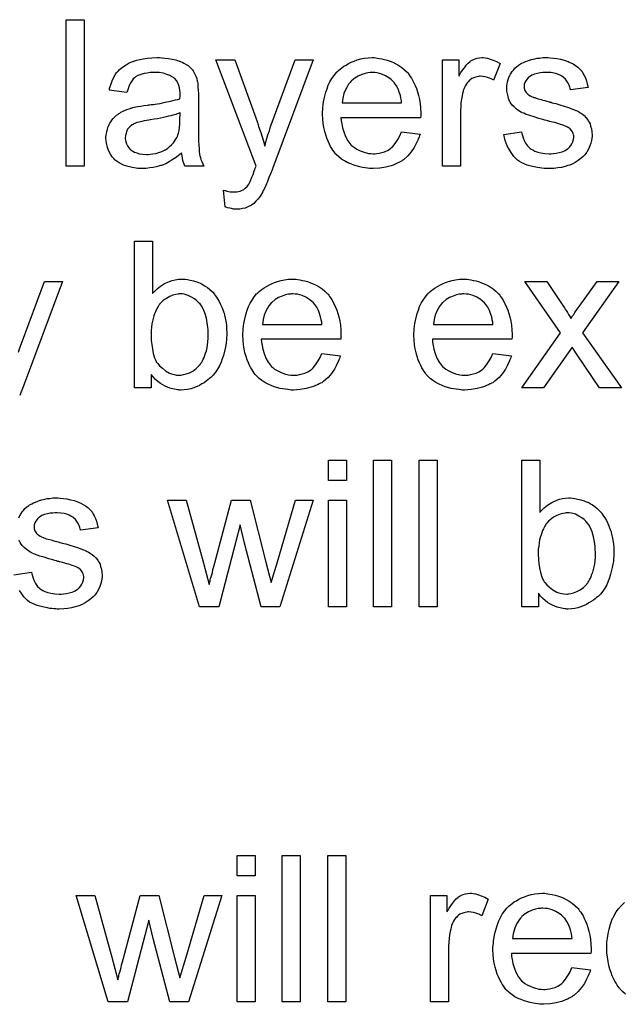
# Model space of a CAD drawing. Extents: x -1.5 to 9, y -3 to 5.
# Tile 267 of 368: x 6.151 to 6.48, y -0.879 to -0.341. Entities that reach past the tile are written whole.
import ezdxf

# ---------------------------------------------------------------- set-up
doc = ezdxf.new("R2010")
doc.units = 0
doc.layers.add('qfn16-30-34-a_mechanical_19', color=1, linetype='CONTINUOUS')

msp = doc.modelspace()

# ---------------------------------------------------------------- linework, layer by layer
at = {"layer": 'qfn16-30-34-a_mechanical_19', "color": 1}
for points in [[(6.18597, -0.421243), (6.176136, -0.421243), (6.176136, -0.341179), (6.18597, -0.341179), (6.18597, -0.421243)], [(6.228316, -0.362005), (6.230052, -0.362121), (6.232019, -0.362352), (6.233986, -0.362699), (6.235953, -0.363162), (6.237804, -0.36374), (6.238035, -0.363856), (6.238614, -0.364088), (6.239424, -0.364435), (6.240465, -0.364897), (6.241622, -0.365592), (6.242779, -0.366286), (6.24382, -0.367212), (6.244746, -0.368137), (6.244862, -0.368253), (6.245093, -0.3686), (6.24544, -0.369178), (6.245903, -0.369873), (6.246481, -0.370914), (6.246944, -0.371955), (6.247407, -0.373228), (6.247754, -0.374732), (6.247754, -0.374848), (6.24787, -0.375195), (6.247985, -0.375889), (6.248101, -0.376815), (6.248101, -0.378087), (6.248217, -0.379591), (6.248333, -0.381558), (6.248333, -0.383757), (6.248333, -0.396946), (6.248333, -0.397062), (6.248333, -0.397525), (6.248333, -0.398219), (6.248333, -0.399145), (6.248333, -0.400186), (6.248333, -0.401459), (6.248448, -0.404236), (6.248448, -0.407128), (6.248564, -0.410021), (6.24868, -0.411293), (6.24868, -0.41245), (6.248795, -0.413491), (6.248911, -0.414301), (6.248911, -0.414417), (6.249027, -0.41488), (6.249142, -0.415574), (6.24949, -0.4165), (6.249721, -0.417541), (6.250184, -0.418698), (6.250762, -0.419971), (6.251341, -0.421243), (6.241043, -0.421243), (6.240928, -0.421128), (6.240812, -0.420665), (6.240581, -0.420086), (6.240234, -0.419161), (6.239886, -0.41812), (6.239655, -0.416847), (6.239424, -0.415458), (6.239192, -0.413954), (6.239077, -0.413954), (6.238961, -0.414186), (6.238267, -0.414764), (6.237225, -0.415574), (6.235837, -0.416615), (6.234101, -0.417657), (6.232366, -0.418814), (6.230515, -0.419855), (6.228548, -0.420665), (6.228316, -0.420781), (6.227622, -0.420896), (6.226581, -0.421243), (6.225308, -0.421591), (6.223689, -0.421938), (6.221837, -0.422169), (6.219755, -0.422401), (6.217672, -0.422516), (6.216747, -0.422516), (6.216052, -0.422401), (6.215242, -0.422401), (6.214317, -0.422285), (6.212234, -0.421938), (6.20992, -0.421359), (6.207375, -0.420549), (6.205061, -0.419392), (6.202978, -0.417888), (6.202747, -0.417657), (6.202168, -0.417078), (6.201358, -0.416037), (6.200433, -0.414649), (6.199507, -0.412913), (6.198697, -0.410946), (6.198119, -0.408517), (6.198003, -0.40736), (6.197887, -0.405971), (6.197887, -0.40574), (6.197887, -0.405277), (6.198003, -0.404467), (6.198119, -0.403426), (6.19835, -0.402153), (6.198697, -0.40088), (6.19916, -0.399492), (6.199739, -0.398219), (6.199854, -0.398103), (6.200086, -0.397641), (6.200548, -0.396947), (6.201127, -0.396137), (6.201821, -0.395211), (6.202747, -0.394285), (6.203672, -0.39336), (6.204829, -0.39255), (6.204945, -0.392434), (6.205408, -0.392203), (6.205986, -0.39174), (6.206912, -0.391277), (6.207953, -0.390814), (6.209226, -0.390236), (6.210499, -0.389773), (6.212003, -0.38931), (6.212118, -0.38931), (6.212581, -0.389195), (6.213275, -0.388963), (6.214201, -0.388848), (6.215358, -0.388616), (6.216862, -0.388385), (6.218598, -0.388038), (6.22068, -0.387806), (6.220796, -0.387806), (6.221259, -0.38769), (6.221837, -0.38769), (6.222647, -0.387575), (6.223573, -0.387459), (6.22473, -0.387228), (6.226002, -0.387112), (6.227391, -0.386881), (6.230168, -0.386302), (6.233176, -0.385724), (6.235837, -0.385029), (6.23711, -0.384682), (6.238267, -0.384335), (6.238267, -0.384219), (6.238267, -0.383988), (6.238382, -0.383294), (6.238382, -0.382484), (6.238382, -0.382021), (6.238382, -0.38179), (6.238382, -0.381674), (6.238382, -0.381558), (6.238382, -0.380864), (6.238267, -0.379707), (6.238035, -0.378434), (6.237688, -0.377046), (6.23711, -0.375658), (6.236416, -0.374385), (6.23549, -0.373344), (6.235374, -0.373228), (6.234796, -0.372765), (6.23387, -0.372302), (6.232713, -0.371608), (6.231093, -0.37103), (6.229242, -0.370451), (6.226928, -0.370104), (6.224267, -0.369988), (6.22311, -0.369988), (6.221953, -0.370104), (6.220333, -0.370336), (6.218713, -0.370567), (6.216978, -0.37103), (6.215358, -0.371608), (6.21397, -0.372418), (6.213854, -0.372534), (6.213391, -0.372881), (6.212813, -0.373459), (6.212118, -0.374385), (6.211424, -0.375542), (6.210614, -0.377046), (6.20992, -0.378897), (6.209226, -0.38098), (6.199623, -0.379707), (6.199623, -0.379591), (6.199739, -0.379476), (6.199739, -0.379129), (6.199854, -0.378666), (6.200201, -0.377625), (6.200664, -0.37612), (6.201243, -0.374616), (6.201937, -0.372997), (6.202863, -0.371377), (6.203904, -0.369873), (6.20402, -0.369757), (6.204482, -0.369294), (6.205176, -0.3686), (6.206102, -0.367674), (6.207375, -0.366749), (6.208879, -0.365823), (6.210614, -0.364782), (6.212581, -0.363972), (6.212697, -0.363972), (6.212813, -0.363856), (6.21316, -0.363741), (6.213623, -0.363625), (6.21478, -0.363278), (6.216399, -0.362931), (6.218251, -0.362584), (6.220565, -0.362236), (6.222994, -0.362005), (6.225771, -0.361889), (6.227044, -0.361889), (6.228316, -0.362005)], [(6.288943, -0.422169), (6.288943, -0.422285), (6.288828, -0.422632), (6.288596, -0.423095), (6.288365, -0.423673), (6.288018, -0.424483), (6.287671, -0.425409), (6.286861, -0.427375), (6.286051, -0.429574), (6.285125, -0.431772), (6.2842, -0.433739), (6.283737, -0.434549), (6.28339, -0.435359), (6.283274, -0.43559), (6.282927, -0.436169), (6.282348, -0.436979), (6.281654, -0.43802), (6.280729, -0.439177), (6.279687, -0.440334), (6.278646, -0.441491), (6.277373, -0.442416), (6.277258, -0.442532), (6.276795, -0.442764), (6.276101, -0.443111), (6.275059, -0.443574), (6.273902, -0.444036), (6.272514, -0.444383), (6.27101, -0.444615), (6.269274, -0.444731), (6.268811, -0.444731), (6.268233, -0.444615), (6.267423, -0.444615), (6.266498, -0.444383), (6.265456, -0.444152), (6.264299, -0.443921), (6.263026, -0.443458), (6.261985, -0.434317), (6.262101, -0.434317), (6.262564, -0.434433), (6.263142, -0.434549), (6.263836, -0.43478), (6.265688, -0.435127), (6.267539, -0.435243), (6.268117, -0.435243), (6.268696, -0.435127), (6.26939, -0.435127), (6.271126, -0.43478), (6.271935, -0.434433), (6.272745, -0.434086), (6.272861, -0.434086), (6.273092, -0.433855), (6.27344, -0.433623), (6.273902, -0.433276), (6.274944, -0.432351), (6.275869, -0.431078), (6.275869, -0.430962), (6.276101, -0.430731), (6.276332, -0.430268), (6.276563, -0.429574), (6.277026, -0.428648), (6.277489, -0.42726), (6.278183, -0.42564), (6.278877, -0.423673), (6.278877, -0.423557), (6.279109, -0.423095), (6.27934, -0.422285), (6.279803, -0.421243), (6.25782, -0.363162), (6.268233, -0.363162), (6.280382, -0.396831), (6.280382, -0.396946), (6.280497, -0.397062), (6.280613, -0.397409), (6.280729, -0.397988), (6.28096, -0.398566), (6.281191, -0.39926), (6.28177, -0.40088), (6.282464, -0.402847), (6.283158, -0.405161), (6.283852, -0.407591), (6.284547, -0.410252), (6.284547, -0.410136), (6.284662, -0.409905), (6.284778, -0.409558), (6.284894, -0.409095), (6.28501, -0.408516), (6.285241, -0.407822), (6.285704, -0.406087), (6.286282, -0.40412), (6.287092, -0.401806), (6.287786, -0.399492), (6.288712, -0.397062), (6.301208, -0.363162), (6.311042, -0.363162), (6.288943, -0.422169)], [(6.345173, -0.362005), (6.346099, -0.362121), (6.347256, -0.362352), (6.348529, -0.362584), (6.350033, -0.362931), (6.351421, -0.363278), (6.353041, -0.363856), (6.354545, -0.364435), (6.356165, -0.365245), (6.357785, -0.36617), (6.359405, -0.367212), (6.360909, -0.368484), (6.362297, -0.369873), (6.362413, -0.369988), (6.362644, -0.37022), (6.362991, -0.370683), (6.363454, -0.371377), (6.364033, -0.372187), (6.364611, -0.373112), (6.365305, -0.374269), (6.365999, -0.375658), (6.366694, -0.377162), (6.367388, -0.378781), (6.367966, -0.380633), (6.368545, -0.3826), (6.369008, -0.384798), (6.369355, -0.387112), (6.369586, -0.389542), (6.369702, -0.392203), (6.369702, -0.392318), (6.369702, -0.392781), (6.369702, -0.393591), (6.369586, -0.394748), (6.326199, -0.394748), (6.326199, -0.394864), (6.326199, -0.395211), (6.326314, -0.395674), (6.326314, -0.396368), (6.32643, -0.397178), (6.326662, -0.398103), (6.327009, -0.400186), (6.327703, -0.4025), (6.328628, -0.405045), (6.329901, -0.407359), (6.331521, -0.409442), (6.331637, -0.409442), (6.331752, -0.409673), (6.332447, -0.410252), (6.333488, -0.411062), (6.334876, -0.411872), (6.336727, -0.412797), (6.33881, -0.413607), (6.341124, -0.414186), (6.342397, -0.414301), (6.343785, -0.414417), (6.344711, -0.414417), (6.345752, -0.414301), (6.347025, -0.41407), (6.348413, -0.413723), (6.350033, -0.41326), (6.351537, -0.412566), (6.353041, -0.41164), (6.353157, -0.411525), (6.353735, -0.411062), (6.35443, -0.410368), (6.355239, -0.409442), (6.356165, -0.408169), (6.357206, -0.40655), (6.358248, -0.404698), (6.359173, -0.4025), (6.369355, -0.403773), (6.369355, -0.403888), (6.369239, -0.40412), (6.369123, -0.404583), (6.368892, -0.405277), (6.368545, -0.405971), (6.368198, -0.406897), (6.367272, -0.408863), (6.366115, -0.411062), (6.364495, -0.413376), (6.362644, -0.415574), (6.36033, -0.417657), (6.360215, -0.417657), (6.359983, -0.417888), (6.359636, -0.41812), (6.359173, -0.418467), (6.358479, -0.418814), (6.357785, -0.419161), (6.356859, -0.419624), (6.355818, -0.420086), (6.354661, -0.420549), (6.353504, -0.421012), (6.350611, -0.421706), (6.347372, -0.422285), (6.343785, -0.422516), (6.342512, -0.422516), (6.341703, -0.4224), (6.340661, -0.422285), (6.339389, -0.422053), (6.338, -0.421822), (6.336496, -0.421591), (6.333256, -0.420665), (6.331521, -0.419971), (6.329901, -0.419276), (6.328166, -0.418351), (6.326546, -0.41731), (6.325042, -0.416153), (6.323538, -0.414764), (6.323422, -0.414649), (6.32319, -0.414417), (6.322843, -0.413954), (6.322381, -0.41326), (6.321802, -0.41245), (6.321224, -0.411525), (6.320529, -0.410368), (6.319835, -0.409095), (6.319141, -0.407591), (6.318447, -0.405971), (6.317868, -0.40412), (6.31729, -0.402153), (6.316827, -0.40007), (6.31648, -0.397756), (6.316248, -0.395327), (6.316133, -0.392781), (6.316133, -0.392666), (6.316133, -0.392087), (6.316133, -0.391393), (6.316248, -0.390351), (6.316364, -0.389079), (6.31648, -0.38769), (6.316711, -0.386071), (6.317058, -0.384451), (6.317984, -0.380748), (6.318562, -0.378897), (6.319257, -0.37693), (6.320182, -0.375079), (6.321224, -0.373344), (6.322381, -0.371608), (6.323653, -0.369988), (6.323769, -0.369873), (6.324, -0.369641), (6.324463, -0.369294), (6.325042, -0.368716), (6.325736, -0.368137), (6.326662, -0.367443), (6.327703, -0.366633), (6.328975, -0.365939), (6.330248, -0.365129), (6.331752, -0.364435), (6.333372, -0.36374), (6.335108, -0.363162), (6.336959, -0.362584), (6.338926, -0.362236), (6.341008, -0.362005), (6.343207, -0.361889), (6.344364, -0.361889), (6.345173, -0.362005)], [(6.404875, -0.362005), (6.406147, -0.362236), (6.407651, -0.362699), (6.409271, -0.363278), (6.411123, -0.364088), (6.413089, -0.365129), (6.409503, -0.374154), (6.409387, -0.374038), (6.408924, -0.373806), (6.40823, -0.373459), (6.407304, -0.373112), (6.406263, -0.372765), (6.40499, -0.372418), (6.403718, -0.372187), (6.402445, -0.372071), (6.401867, -0.372071), (6.401288, -0.372187), (6.400478, -0.372302), (6.399668, -0.372534), (6.398627, -0.372881), (6.397586, -0.373344), (6.39666, -0.374038), (6.396544, -0.374154), (6.396197, -0.374385), (6.39585, -0.374848), (6.395272, -0.375426), (6.394693, -0.376236), (6.394115, -0.377162), (6.393536, -0.378203), (6.393073, -0.379476), (6.392958, -0.379707), (6.392842, -0.380401), (6.39261, -0.381443), (6.392263, -0.382831), (6.391916, -0.384567), (6.391685, -0.386533), (6.391569, -0.388616), (6.391453, -0.39093), (6.391453, -0.421243), (6.381619, -0.421243), (6.381619, -0.363162), (6.390528, -0.363162), (6.390528, -0.371955), (6.390644, -0.371839), (6.391106, -0.37103), (6.391685, -0.369988), (6.39261, -0.368716), (6.393536, -0.367443), (6.394577, -0.366055), (6.395619, -0.364897), (6.39666, -0.363972), (6.396776, -0.363856), (6.397123, -0.363625), (6.397817, -0.363278), (6.398511, -0.362931), (6.399437, -0.362584), (6.400594, -0.362236), (6.401751, -0.362005), (6.403024, -0.361889), (6.403833, -0.361889), (6.404875, -0.362005)], [(6.440395, -0.362005), (6.44213, -0.362121), (6.443981, -0.362352), (6.445948, -0.362815), (6.448031, -0.363278), (6.449998, -0.363972), (6.450113, -0.363972), (6.450229, -0.364088), (6.450808, -0.364319), (6.451733, -0.364782), (6.45289, -0.36536), (6.454163, -0.36617), (6.455436, -0.367096), (6.456593, -0.368137), (6.457634, -0.369294), (6.45775, -0.36941), (6.457981, -0.369873), (6.458444, -0.370683), (6.459022, -0.371608), (6.459601, -0.372997), (6.460179, -0.374501), (6.460642, -0.376236), (6.461105, -0.378203), (6.451502, -0.379476), (6.451502, -0.379244), (6.451386, -0.378781), (6.451155, -0.377972), (6.450808, -0.37693), (6.450229, -0.375889), (6.449535, -0.374732), (6.448725, -0.373575), (6.447568, -0.372534), (6.447452, -0.372418), (6.446989, -0.372187), (6.446295, -0.371724), (6.445254, -0.371261), (6.444097, -0.370798), (6.442593, -0.370335), (6.440742, -0.370104), (6.438775, -0.369988), (6.437618, -0.369988), (6.436461, -0.370104), (6.434957, -0.37022), (6.433453, -0.370567), (6.431833, -0.370914), (6.430329, -0.371492), (6.429056, -0.372302), (6.42894, -0.372418), (6.428593, -0.372649), (6.42813, -0.373112), (6.427668, -0.373806), (6.427089, -0.374501), (6.426626, -0.375426), (6.426279, -0.376467), (6.426163, -0.377509), (6.426163, -0.377625), (6.426163, -0.377856), (6.426279, -0.378203), (6.426279, -0.378666), (6.426626, -0.379823), (6.42732, -0.38098), (6.427436, -0.381096), (6.427552, -0.381211), (6.427783, -0.381558), (6.428246, -0.381905), (6.428709, -0.382252), (6.429403, -0.382715), (6.430213, -0.383062), (6.431139, -0.383525), (6.431254, -0.383525), (6.431486, -0.383641), (6.431949, -0.383757), (6.432758, -0.384104), (6.433915, -0.384451), (6.435419, -0.384798), (6.436345, -0.385145), (6.437386, -0.385376), (6.438543, -0.385724), (6.439816, -0.386071), (6.439932, -0.386071), (6.440279, -0.386186), (6.440857, -0.386302), (6.441552, -0.386533), (6.442361, -0.386765), (6.443403, -0.386996), (6.445601, -0.38769), (6.448031, -0.388385), (6.450461, -0.389195), (6.452659, -0.390004), (6.453584, -0.390351), (6.454394, -0.390699), (6.454626, -0.390814), (6.455088, -0.391046), (6.455783, -0.391393), (6.456824, -0.391971), (6.457865, -0.392666), (6.458907, -0.393591), (6.459948, -0.394632), (6.460873, -0.395789), (6.460989, -0.395905), (6.461221, -0.396368), (6.461683, -0.397062), (6.462146, -0.398103), (6.462493, -0.399376), (6.462956, -0.400764), (6.463188, -0.402384), (6.463303, -0.404236), (6.463303, -0.404467), (6.463303, -0.405045), (6.463188, -0.405971), (6.462956, -0.407244), (6.462609, -0.408632), (6.46203, -0.410136), (6.461336, -0.411872), (6.460411, -0.413491), (6.460295, -0.413723), (6.459832, -0.414186), (6.459254, -0.414996), (6.458328, -0.415921), (6.457055, -0.416962), (6.455667, -0.41812), (6.454047, -0.419161), (6.45208, -0.420202), (6.451965, -0.420202), (6.451849, -0.420318), (6.451155, -0.420549), (6.449998, -0.420896), (6.448494, -0.421359), (6.446642, -0.421822), (6.44456, -0.422169), (6.442361, -0.4224), (6.439816, -0.422516), (6.438775, -0.422516), (6.437965, -0.4224), (6.437039, -0.4224), (6.435882, -0.422285), (6.434725, -0.422169), (6.433453, -0.421938), (6.430676, -0.421359), (6.427783, -0.420549), (6.425007, -0.419392), (6.423734, -0.418698), (6.422577, -0.417888), (6.422461, -0.417772), (6.422345, -0.417657), (6.421651, -0.416962), (6.42061, -0.415921), (6.419453, -0.414301), (6.41818, -0.412334), (6.416908, -0.410021), (6.415866, -0.407128), (6.415056, -0.403888), (6.424775, -0.402384), (6.424775, -0.4025), (6.424775, -0.402616), (6.425007, -0.40331), (6.425238, -0.404467), (6.425701, -0.40574), (6.426279, -0.407128), (6.426973, -0.408632), (6.428015, -0.410136), (6.429287, -0.411409), (6.429519, -0.411525), (6.429982, -0.411872), (6.430907, -0.412334), (6.432064, -0.412913), (6.433568, -0.413491), (6.435304, -0.413954), (6.437386, -0.414301), (6.439816, -0.414417), (6.440973, -0.414417), (6.44213, -0.414301), (6.443634, -0.41407), (6.445254, -0.413723), (6.446989, -0.41326), (6.448494, -0.412682), (6.449882, -0.411756), (6.449998, -0.41164), (6.450461, -0.411293), (6.450923, -0.410715), (6.451618, -0.409905), (6.452196, -0.408979), (6.452775, -0.407822), (6.453122, -0.406665), (6.453237, -0.405277), (6.453237, -0.405161), (6.453237, -0.404698), (6.453122, -0.40412), (6.45289, -0.40331), (6.452543, -0.4025), (6.451965, -0.40169), (6.45127, -0.400764), (6.450229, -0.40007), (6.450113, -0.399955), (6.449766, -0.399839), (6.449188, -0.399492), (6.448262, -0.399145), (6.446874, -0.398682), (6.446064, -0.398335), (6.445138, -0.398103), (6.444097, -0.397756), (6.44294, -0.397409), (6.441667, -0.397062), (6.440163, -0.396715), (6.440047, -0.396715), (6.4397, -0.396599), (6.439122, -0.396484), (6.438428, -0.396252), (6.437502, -0.396021), (6.436461, -0.395674), (6.434262, -0.395095), (6.431717, -0.394285), (6.429287, -0.393591), (6.426973, -0.392781), (6.425932, -0.392318), (6.425122, -0.391971), (6.424891, -0.391856), (6.424428, -0.391624), (6.423734, -0.391161), (6.422808, -0.390583), (6.421767, -0.389773), (6.420726, -0.388847), (6.419684, -0.387806), (6.418759, -0.386533), (6.418643, -0.386418), (6.418412, -0.385955), (6.418065, -0.385145), (6.417717, -0.384219), (6.41737, -0.383062), (6.417023, -0.381674), (6.416792, -0.380286), (6.416676, -0.378666), (6.416676, -0.378434), (6.416676, -0.377972), (6.416792, -0.377277), (6.416908, -0.376236), (6.417139, -0.375195), (6.41737, -0.373922), (6.417833, -0.372765), (6.418412, -0.371492), (6.418527, -0.371377), (6.418759, -0.370914), (6.419106, -0.370335), (6.419684, -0.369526), (6.420378, -0.368716), (6.421188, -0.367674), (6.422114, -0.366749), (6.423271, -0.365939), (6.423387, -0.365823), (6.423734, -0.365707), (6.424197, -0.36536), (6.424891, -0.365013), (6.425816, -0.36455), (6.426858, -0.364088), (6.42813, -0.363625), (6.429519, -0.363162), (6.42975, -0.363046), (6.430213, -0.362931), (6.431023, -0.362699), (6.432064, -0.362468), (6.433337, -0.362236), (6.434725, -0.362121), (6.436345, -0.361889), (6.439122, -0.361889), (6.440395, -0.362005)], [(6.343322, -0.369988), (6.342628, -0.369988), (6.342165, -0.370104), (6.340893, -0.37022), (6.339389, -0.370567), (6.337537, -0.371145), (6.33557, -0.371955), (6.333719, -0.373112), (6.331868, -0.374616), (6.331637, -0.374848), (6.331174, -0.375426), (6.330364, -0.376467), (6.329554, -0.377856), (6.328628, -0.379476), (6.327819, -0.381558), (6.327124, -0.383988), (6.326777, -0.386649), (6.359289, -0.386649), (6.359289, -0.386533), (6.359289, -0.386302), (6.359173, -0.385955), (6.359173, -0.385492), (6.358942, -0.384104), (6.358595, -0.3826), (6.358016, -0.380748), (6.357438, -0.379013), (6.356512, -0.377277), (6.355471, -0.375773), (6.355471, -0.375658), (6.355239, -0.375542), (6.354661, -0.374848), (6.35362, -0.373922), (6.352231, -0.372881), (6.350496, -0.371839), (6.348413, -0.370914), (6.345983, -0.37022), (6.344711, -0.370104), (6.343322, -0.369988)], [(6.238382, -0.392087), (6.238267, -0.392087), (6.238151, -0.392203), (6.237804, -0.392318), (6.237341, -0.392434), (6.236763, -0.392666), (6.236068, -0.392897), (6.235258, -0.393128), (6.234333, -0.39336), (6.233292, -0.393707), (6.232019, -0.393938), (6.230746, -0.394285), (6.229242, -0.394632), (6.227622, -0.39498), (6.226002, -0.395327), (6.224151, -0.395558), (6.222184, -0.395905), (6.221953, -0.395905), (6.221259, -0.396021), (6.220102, -0.396252), (6.218829, -0.396484), (6.217441, -0.396715), (6.216052, -0.397062), (6.21478, -0.397409), (6.213623, -0.397872), (6.213507, -0.397872), (6.21316, -0.398103), (6.212697, -0.398335), (6.212234, -0.398682), (6.210846, -0.399608), (6.209689, -0.400996), (6.209689, -0.401112), (6.209457, -0.401343), (6.209342, -0.401806), (6.20911, -0.402384), (6.208879, -0.403079), (6.208648, -0.403773), (6.208532, -0.404698), (6.208416, -0.405624), (6.208416, -0.40574), (6.208416, -0.406318), (6.208532, -0.407012), (6.208763, -0.407938), (6.20911, -0.408979), (6.209689, -0.410021), (6.210383, -0.411178), (6.211309, -0.412219), (6.211424, -0.412335), (6.211887, -0.412566), (6.212581, -0.413029), (6.213507, -0.413492), (6.21478, -0.413954), (6.216284, -0.414417), (6.218019, -0.414649), (6.220102, -0.414764), (6.221027, -0.414764), (6.222184, -0.414649), (6.223457, -0.414417), (6.225077, -0.414186), (6.226697, -0.413723), (6.228432, -0.413144), (6.230168, -0.412334), (6.230399, -0.412219), (6.230862, -0.411872), (6.231672, -0.411293), (6.232597, -0.410483), (6.233639, -0.409558), (6.234796, -0.408401), (6.235721, -0.407012), (6.236647, -0.405508), (6.236763, -0.405392), (6.236878, -0.40493), (6.23711, -0.40412), (6.237457, -0.403079), (6.237804, -0.40169), (6.238035, -0.40007), (6.238151, -0.398103), (6.238267, -0.395789), (6.238382, -0.392087)], [(6.223341, -0.49071), (6.223457, -0.490594), (6.223573, -0.490363), (6.22392, -0.490016), (6.224498, -0.489437), (6.225077, -0.488859), (6.225771, -0.488164), (6.226697, -0.48747), (6.227622, -0.486776), (6.229936, -0.485272), (6.232597, -0.484115), (6.234101, -0.483536), (6.235721, -0.483189), (6.237457, -0.482958), (6.239192, -0.482842), (6.240118, -0.482842), (6.241159, -0.482958), (6.242432, -0.483074), (6.243936, -0.483421), (6.245672, -0.483768), (6.247523, -0.484346), (6.249258, -0.48504), (6.24949, -0.485156), (6.250068, -0.485387), (6.250994, -0.485966), (6.252035, -0.48666), (6.253308, -0.48747), (6.25458, -0.488511), (6.255969, -0.489784), (6.257126, -0.491173), (6.257242, -0.491288), (6.257589, -0.491867), (6.258167, -0.492677), (6.258861, -0.493718), (6.259671, -0.495106), (6.260481, -0.496726), (6.261291, -0.498577), (6.261985, -0.500544), (6.261985, -0.50066), (6.262101, -0.500776), (6.262217, -0.501123), (6.262332, -0.50147), (6.262564, -0.502627), (6.262911, -0.504131), (6.263258, -0.505866), (6.263605, -0.507833), (6.263721, -0.510032), (6.263836, -0.512346), (6.263836, -0.512461), (6.263836, -0.51304), (6.263836, -0.513734), (6.263721, -0.514775), (6.263605, -0.516048), (6.263489, -0.517436), (6.263258, -0.519056), (6.262911, -0.520792), (6.261985, -0.524494), (6.261407, -0.526461), (6.260712, -0.528312), (6.259903, -0.530279), (6.258861, -0.532015), (6.257704, -0.53375), (6.256432, -0.53537), (6.256316, -0.535486), (6.256084, -0.535717), (6.255737, -0.536064), (6.255159, -0.536643), (6.254349, -0.537221), (6.253539, -0.537915), (6.252614, -0.53861), (6.251457, -0.539419), (6.250184, -0.540114), (6.248911, -0.540923), (6.245787, -0.542196), (6.244167, -0.542775), (6.242432, -0.543122), (6.240581, -0.543353), (6.23873, -0.543469), (6.238267, -0.543469), (6.237688, -0.543353), (6.236994, -0.543353), (6.236184, -0.543237), (6.235143, -0.543006), (6.232829, -0.542428), (6.231556, -0.541965), (6.230283, -0.541386), (6.228895, -0.540692), (6.227622, -0.539882), (6.226234, -0.538841), (6.224961, -0.537684), (6.223804, -0.536411), (6.222647, -0.534907), (6.222647, -0.542196), (6.213507, -0.542196), (6.213507, -0.462132), (6.223341, -0.462132), (6.223341, -0.49071)], [(6.30167, -0.482958), (6.302596, -0.483074), (6.303753, -0.483305), (6.305026, -0.483536), (6.30653, -0.483883), (6.307918, -0.484231), (6.309538, -0.484809), (6.311042, -0.485387), (6.312662, -0.486197), (6.314282, -0.487123), (6.315901, -0.488164), (6.317405, -0.489437), (6.318794, -0.490825), (6.31891, -0.490941), (6.319141, -0.491173), (6.319488, -0.491635), (6.319951, -0.492329), (6.320529, -0.493139), (6.321108, -0.494065), (6.321802, -0.495222), (6.322496, -0.49661), (6.32319, -0.498115), (6.323885, -0.499734), (6.324463, -0.501586), (6.325042, -0.503552), (6.325505, -0.505751), (6.325852, -0.508065), (6.326083, -0.510494), (6.326199, -0.513155), (6.326199, -0.513271), (6.326199, -0.513734), (6.326199, -0.514544), (6.326083, -0.515701), (6.282695, -0.515701), (6.282695, -0.515817), (6.282695, -0.516164), (6.282811, -0.516626), (6.282811, -0.517321), (6.282927, -0.518131), (6.283158, -0.519056), (6.283505, -0.521139), (6.2842, -0.523453), (6.285125, -0.525998), (6.286398, -0.528312), (6.288018, -0.530395), (6.288133, -0.530395), (6.288249, -0.530626), (6.288943, -0.531205), (6.289985, -0.532015), (6.291373, -0.532824), (6.293224, -0.53375), (6.295307, -0.53456), (6.297621, -0.535139), (6.298894, -0.535254), (6.300282, -0.53537), (6.301208, -0.53537), (6.302249, -0.535254), (6.303521, -0.535023), (6.30491, -0.534676), (6.30653, -0.534213), (6.308034, -0.533519), (6.309538, -0.532593), (6.309654, -0.532477), (6.310232, -0.532015), (6.310926, -0.53132), (6.311736, -0.530395), (6.312662, -0.529122), (6.313703, -0.527502), (6.314744, -0.525651), (6.31567, -0.523453), (6.325852, -0.524726), (6.325852, -0.524841), (6.325736, -0.525073), (6.32562, -0.525535), (6.325389, -0.52623), (6.325042, -0.526924), (6.324695, -0.527849), (6.323769, -0.529816), (6.322612, -0.532015), (6.320992, -0.534329), (6.319141, -0.536527), (6.316827, -0.53861), (6.316711, -0.53861), (6.31648, -0.538841), (6.316133, -0.539072), (6.31567, -0.539419), (6.314976, -0.539766), (6.314282, -0.540114), (6.313356, -0.540576), (6.312315, -0.541039), (6.311158, -0.541502), (6.310001, -0.541965), (6.307108, -0.542659), (6.303869, -0.543237), (6.300282, -0.543469), (6.299009, -0.543469), (6.298199, -0.543353), (6.297158, -0.543237), (6.295885, -0.543006), (6.294497, -0.542775), (6.292993, -0.542543), (6.289753, -0.541618), (6.288018, -0.540923), (6.286398, -0.540229), (6.284662, -0.539304), (6.283043, -0.538262), (6.281538, -0.537105), (6.280034, -0.535717), (6.279919, -0.535601), (6.279687, -0.53537), (6.27934, -0.534907), (6.278877, -0.534213), (6.278299, -0.533403), (6.27772, -0.532477), (6.277026, -0.53132), (6.276332, -0.530048), (6.275638, -0.528544), (6.274944, -0.526924), (6.274365, -0.525073), (6.273787, -0.523106), (6.273324, -0.521023), (6.272977, -0.518709), (6.272745, -0.516279), (6.27263, -0.513734), (6.27263, -0.513618), (6.27263, -0.51304), (6.27263, -0.512346), (6.272745, -0.511304), (6.272861, -0.510032), (6.272977, -0.508643), (6.273208, -0.507023), (6.273555, -0.505404), (6.274481, -0.501701), (6.275059, -0.49985), (6.275753, -0.497883), (6.276679, -0.496032), (6.27772, -0.494296), (6.278877, -0.492561), (6.28015, -0.490941), (6.280266, -0.490825), (6.280497, -0.490594), (6.28096, -0.490247), (6.281538, -0.489668), (6.282233, -0.48909), (6.283158, -0.488396), (6.2842, -0.487586), (6.285472, -0.486892), (6.286745, -0.486082), (6.288249, -0.485387), (6.289869, -0.484693), (6.291604, -0.484115), (6.293456, -0.483536), (6.295422, -0.483189), (6.297505, -0.482958), (6.299703, -0.482842), (6.30086, -0.482842), (6.30167, -0.482958)], [(6.39504, -0.482958), (6.395966, -0.483074), (6.397123, -0.483305), (6.398395, -0.483536), (6.3999, -0.483883), (6.401288, -0.484231), (6.402908, -0.484809), (6.404412, -0.485387), (6.406032, -0.486197), (6.407651, -0.487123), (6.409271, -0.488164), (6.410775, -0.489437), (6.412164, -0.490825), (6.412279, -0.490941), (6.412511, -0.491173), (6.412858, -0.491635), (6.413321, -0.492329), (6.413899, -0.493139), (6.414478, -0.494065), (6.415172, -0.495222), (6.415866, -0.49661), (6.41656, -0.498115), (6.417255, -0.499734), (6.417833, -0.501586), (6.418412, -0.503552), (6.418874, -0.505751), (6.419221, -0.508065), (6.419453, -0.510494), (6.419569, -0.513155), (6.419569, -0.513271), (6.419569, -0.513734), (6.419569, -0.514544), (6.419453, -0.515701), (6.376065, -0.515701), (6.376065, -0.515817), (6.376065, -0.516164), (6.376181, -0.516626), (6.376181, -0.517321), (6.376297, -0.518131), (6.376528, -0.519056), (6.376875, -0.521139), (6.377569, -0.523453), (6.378495, -0.525998), (6.379768, -0.528312), (6.381388, -0.530395), (6.381503, -0.530395), (6.381619, -0.530626), (6.382313, -0.531205), (6.383355, -0.532015), (6.384743, -0.532824), (6.386594, -0.53375), (6.388677, -0.53456), (6.390991, -0.535139), (6.392263, -0.535254), (6.393652, -0.53537), (6.394577, -0.53537), (6.395619, -0.535254), (6.396891, -0.535023), (6.39828, -0.534676), (6.3999, -0.534213), (6.401404, -0.533519), (6.402908, -0.532593), (6.403024, -0.532477), (6.403602, -0.532015), (6.404296, -0.53132), (6.405106, -0.530395), (6.406032, -0.529122), (6.407073, -0.527502), (6.408114, -0.525651), (6.40904, -0.523453), (6.419221, -0.524726), (6.419221, -0.524841), (6.419106, -0.525073), (6.41899, -0.525535), (6.418759, -0.52623), (6.418412, -0.526924), (6.418065, -0.527849), (6.417139, -0.529816), (6.415982, -0.532015), (6.414362, -0.534329), (6.412511, -0.536527), (6.410197, -0.53861), (6.410081, -0.53861), (6.40985, -0.538841), (6.409503, -0.539072), (6.40904, -0.539419), (6.408346, -0.539766), (6.407651, -0.540114), (6.406726, -0.540576), (6.405685, -0.541039), (6.404528, -0.541502), (6.403371, -0.541965), (6.400478, -0.542659), (6.397239, -0.543237), (6.393652, -0.543469), (6.392379, -0.543469), (6.391569, -0.543353), (6.390528, -0.543237), (6.389255, -0.543006), (6.387867, -0.542775), (6.386363, -0.542543), (6.383123, -0.541618), (6.381388, -0.540923), (6.379768, -0.540229), (6.378032, -0.539304), (6.376413, -0.538262), (6.374908, -0.537105), (6.373404, -0.535717), (6.373289, -0.535601), (6.373057, -0.53537), (6.37271, -0.534907), (6.372247, -0.534213), (6.371669, -0.533403), (6.37109, -0.532477), (6.370396, -0.53132), (6.369702, -0.530048), (6.369008, -0.528544), (6.368314, -0.526924), (6.367735, -0.525073), (6.367157, -0.523106), (6.366694, -0.521023), (6.366347, -0.518709), (6.366115, -0.516279), (6.365999, -0.513734), (6.365999, -0.513618), (6.365999, -0.51304), (6.365999, -0.512346), (6.366115, -0.511304), (6.366231, -0.510032), (6.366347, -0.508643), (6.366578, -0.507023), (6.366925, -0.505404), (6.367851, -0.501701), (6.368429, -0.49985), (6.369123, -0.497883), (6.370049, -0.496032), (6.37109, -0.494296), (6.372247, -0.492561), (6.37352, -0.490941), (6.373636, -0.490825), (6.373867, -0.490594), (6.37433, -0.490247), (6.374908, -0.489668), (6.375603, -0.48909), (6.376528, -0.488396), (6.377569, -0.487586), (6.378842, -0.486892), (6.380115, -0.486082), (6.381619, -0.485387), (6.383239, -0.484693), (6.384974, -0.484115), (6.386825, -0.483536), (6.388792, -0.483189), (6.390875, -0.482958), (6.393073, -0.482842), (6.39423, -0.482842), (6.39504, -0.482958)], [(6.150219, -0.522759), (6.150913, -0.520445), (6.151839, -0.518015), (6.164334, -0.484115), (6.174169, -0.484115), (6.15207, -0.543122)], [(6.458097, -0.512114), (6.47927, -0.542196), (6.467237, -0.542196), (6.455204, -0.524263), (6.452427, -0.519982), (6.436808, -0.542196), (6.424891, -0.542196), (6.446064, -0.512114), (6.426511, -0.484115), (6.438543, -0.484115), (6.447684, -0.497883), (6.447799, -0.497999), (6.448146, -0.498462), (6.448609, -0.499272), (6.449188, -0.500081), (6.449766, -0.501123), (6.450461, -0.502164), (6.451155, -0.503205), (6.451733, -0.504247), (6.451849, -0.504131), (6.452196, -0.503668), (6.452659, -0.502974), (6.453237, -0.502164), (6.453931, -0.501123), (6.454626, -0.500081), (6.45613, -0.497883), (6.465964, -0.484115), (6.477881, -0.484115), (6.458097, -0.512114)], [(6.239424, -0.490941), (6.237688, -0.490941), (6.237225, -0.491057), (6.235953, -0.491288), (6.234449, -0.491635), (6.232713, -0.492329), (6.230862, -0.493371), (6.229936, -0.493949), (6.229011, -0.494759), (6.228085, -0.495569), (6.227159, -0.496611), (6.227159, -0.496726), (6.226928, -0.496842), (6.226697, -0.497189), (6.226465, -0.497652), (6.226118, -0.49823), (6.225655, -0.498925), (6.225308, -0.499734), (6.224846, -0.50066), (6.224383, -0.501817), (6.224036, -0.502974), (6.223573, -0.504362), (6.223226, -0.505751), (6.222994, -0.507371), (6.222763, -0.509106), (6.222532, -0.510842), (6.222532, -0.512808), (6.222532, -0.512924), (6.222532, -0.513271), (6.222532, -0.51385), (6.222532, -0.514544), (6.222647, -0.515354), (6.222647, -0.516395), (6.222879, -0.518593), (6.223226, -0.521023), (6.223689, -0.523569), (6.224383, -0.525883), (6.224846, -0.526924), (6.225308, -0.52785), (6.225308, -0.527965), (6.22554, -0.528197), (6.225771, -0.528544), (6.226118, -0.529006), (6.227159, -0.530279), (6.228664, -0.531552), (6.230399, -0.53294), (6.232597, -0.534213), (6.233754, -0.534676), (6.235143, -0.535023), (6.236416, -0.535254), (6.23792, -0.53537), (6.238498, -0.53537), (6.238961, -0.535254), (6.240234, -0.535023), (6.241738, -0.534676), (6.243473, -0.533981), (6.245324, -0.533056), (6.247176, -0.531668), (6.248101, -0.530742), (6.249027, -0.529816), (6.249027, -0.529701), (6.249258, -0.529585), (6.24949, -0.529238), (6.249721, -0.528775), (6.250184, -0.528197), (6.250531, -0.527502), (6.250994, -0.526577), (6.251457, -0.525651), (6.251804, -0.524494), (6.252266, -0.523337), (6.252729, -0.521949), (6.253076, -0.520445), (6.253308, -0.518825), (6.253539, -0.517089), (6.25377, -0.515122), (6.25377, -0.513155), (6.25377, -0.51304), (6.25377, -0.512693), (6.25377, -0.512114), (6.253655, -0.511304), (6.253655, -0.510379), (6.253539, -0.509222), (6.253192, -0.506792), (6.252729, -0.504131), (6.251919, -0.501238), (6.250762, -0.498693), (6.250068, -0.49742), (6.249258, -0.496379), (6.249258, -0.496263), (6.249027, -0.496148), (6.248448, -0.495569), (6.247523, -0.494644), (6.24625, -0.493602), (6.24463, -0.492677), (6.242779, -0.491751), (6.240581, -0.491173), (6.239424, -0.490941)], [(6.299819, -0.490941), (6.299125, -0.490941), (6.298662, -0.491057), (6.297389, -0.491173), (6.295885, -0.49152), (6.294034, -0.492098), (6.292067, -0.492908), (6.290216, -0.494065), (6.288365, -0.495569), (6.288133, -0.4958), (6.287671, -0.496379), (6.286861, -0.49742), (6.286051, -0.498809), (6.285125, -0.500428), (6.284315, -0.502511), (6.283621, -0.504941), (6.283274, -0.507602), (6.315786, -0.507602), (6.315786, -0.507486), (6.315786, -0.507255), (6.31567, -0.506908), (6.31567, -0.506445), (6.315439, -0.505057), (6.315092, -0.503552), (6.314513, -0.501701), (6.313935, -0.499966), (6.313009, -0.49823), (6.311968, -0.496726), (6.311968, -0.49661), (6.311736, -0.496495), (6.311158, -0.4958), (6.310116, -0.494875), (6.308728, -0.493834), (6.306993, -0.492792), (6.30491, -0.491867), (6.30248, -0.491173), (6.301208, -0.491057), (6.299819, -0.490941)], [(6.393189, -0.490941), (6.392495, -0.490941), (6.392032, -0.491057), (6.390759, -0.491173), (6.389255, -0.49152), (6.387404, -0.492098), (6.385437, -0.492908), (6.383586, -0.494065), (6.381735, -0.495569), (6.381503, -0.4958), (6.381041, -0.496379), (6.380231, -0.49742), (6.379421, -0.498809), (6.378495, -0.500428), (6.377685, -0.502511), (6.376991, -0.504941), (6.376644, -0.507602), (6.409156, -0.507602), (6.409156, -0.507486), (6.409156, -0.507255), (6.40904, -0.506908), (6.40904, -0.506445), (6.408809, -0.505057), (6.408461, -0.503552), (6.407883, -0.501701), (6.407304, -0.499966), (6.406379, -0.49823), (6.405337, -0.496726), (6.405337, -0.49661), (6.405106, -0.496495), (6.404528, -0.4958), (6.403486, -0.494875), (6.402098, -0.493834), (6.400362, -0.492792), (6.39828, -0.491867), (6.39585, -0.491173), (6.394577, -0.491057), (6.393189, -0.490941)], [(6.15207, -0.543122), (6.15207, -0.543238), (6.151954, -0.543585), (6.151723, -0.544048), (6.151492, -0.544626), (6.151145, -0.545436), (6.150797, -0.546361)], [(6.329207, -0.592919), (6.319372, -0.592919), (6.319372, -0.581696), (6.329207, -0.581696), (6.329207, -0.592919)], [(6.353851, -0.661761), (6.344016, -0.661761), (6.344016, -0.581696), (6.353851, -0.581696), (6.353851, -0.661761)], [(6.378726, -0.661761), (6.368892, -0.661761), (6.368892, -0.581696), (6.378726, -0.581696), (6.378726, -0.661761)], [(6.434725, -0.610274), (6.434841, -0.610158), (6.434957, -0.609927), (6.435304, -0.60958), (6.435882, -0.609001), (6.436461, -0.608423), (6.437155, -0.607729), (6.438081, -0.607034), (6.439006, -0.60634), (6.44132, -0.604836), (6.443981, -0.603679), (6.445485, -0.603101), (6.447105, -0.602754), (6.448841, -0.602522), (6.450576, -0.602407), (6.451502, -0.602407), (6.452543, -0.602522), (6.453816, -0.602638), (6.45532, -0.602985), (6.457055, -0.603332), (6.458907, -0.603911), (6.460642, -0.604605), (6.460873, -0.604721), (6.461452, -0.604952), (6.462378, -0.60553), (6.463419, -0.606225), (6.464692, -0.607034), (6.465964, -0.608076), (6.467353, -0.609348), (6.46851, -0.610737), (6.468625, -0.610853), (6.468972, -0.611431), (6.469551, -0.612241), (6.470245, -0.613282), (6.471055, -0.614671), (6.471865, -0.61629), (6.472675, -0.618142), (6.473369, -0.620109), (6.473369, -0.620224), (6.473485, -0.62034), (6.4736, -0.620687), (6.473716, -0.621034), (6.473948, -0.622191), (6.474295, -0.623695), (6.474642, -0.625431), (6.474989, -0.627398), (6.475105, -0.629596), (6.47522, -0.63191), (6.47522, -0.632026), (6.47522, -0.632604), (6.47522, -0.633298), (6.475105, -0.63434), (6.474989, -0.635612), (6.474873, -0.637001), (6.474642, -0.638621), (6.474295, -0.640356), (6.473369, -0.644058), (6.472791, -0.646025), (6.472096, -0.647877), (6.471287, -0.649843), (6.470245, -0.651579), (6.469088, -0.653314), (6.467815, -0.654934), (6.4677, -0.65505), (6.467468, -0.655281), (6.467121, -0.655629), (6.466543, -0.656207), (6.465733, -0.656785), (6.464923, -0.65748), (6.463997, -0.658174), (6.46284, -0.658984), (6.461568, -0.659678), (6.460295, -0.660488), (6.457171, -0.661761), (6.455551, -0.662339), (6.453816, -0.662686), (6.451965, -0.662918), (6.450113, -0.663033), (6.449651, -0.663033), (6.449072, -0.662918), (6.448378, -0.662918), (6.447568, -0.662802), (6.446527, -0.662571), (6.444213, -0.661992), (6.44294, -0.661529), (6.441667, -0.660951), (6.440279, -0.660256), (6.439006, -0.659447), (6.437618, -0.658405), (6.436345, -0.657248), (6.435188, -0.655976), (6.434031, -0.654471), (6.434031, -0.661761), (6.424891, -0.661761), (6.424891, -0.581696), (6.434725, -0.581696), (6.434725, -0.610274)], [(6.150335, -0.613282), (6.150913, -0.61201), (6.151029, -0.611894), (6.15126, -0.611431), (6.151607, -0.610853), (6.152186, -0.610043), (6.15288, -0.609233), (6.15369, -0.608192), (6.154616, -0.607266), (6.155773, -0.606456), (6.155888, -0.60634), (6.156235, -0.606225), (6.156698, -0.605878), (6.157392, -0.60553), (6.158318, -0.605068), (6.159359, -0.604605), (6.160632, -0.604142), (6.16202, -0.603679), (6.162252, -0.603564), (6.162715, -0.603448), (6.163525, -0.603216), (6.164566, -0.602985), (6.165838, -0.602754), (6.167227, -0.602638), (6.168847, -0.602407), (6.171623, -0.602407), (6.172896, -0.602522)], [(6.172896, -0.602522), (6.174632, -0.602638), (6.176483, -0.602869), (6.17845, -0.603332), (6.180532, -0.603795), (6.182499, -0.604489), (6.182615, -0.604489), (6.182731, -0.604605), (6.183309, -0.604836), (6.184235, -0.605299), (6.185392, -0.605878), (6.186664, -0.606688), (6.187937, -0.607613), (6.189094, -0.608654), (6.190136, -0.609811), (6.190251, -0.609927), (6.190483, -0.61039), (6.190945, -0.6112), (6.191524, -0.612125), (6.192102, -0.613514), (6.192681, -0.615018), (6.193144, -0.616753), (6.193606, -0.61872), (6.184003, -0.619993), (6.184003, -0.619762), (6.183888, -0.619299), (6.183656, -0.618489), (6.183309, -0.617448), (6.182731, -0.616406), (6.182037, -0.615249), (6.181227, -0.614092), (6.18007, -0.613051), (6.179954, -0.612935), (6.179491, -0.612704), (6.178797, -0.612241), (6.177756, -0.611778), (6.176599, -0.611316), (6.175095, -0.610853), (6.173243, -0.610621), (6.171276, -0.610506), (6.170119, -0.610506), (6.168962, -0.610621), (6.167458, -0.610737), (6.165954, -0.611084), (6.164334, -0.611431), (6.16283, -0.61201), (6.161558, -0.61282), (6.161442, -0.612935), (6.161095, -0.613167), (6.160632, -0.61363), (6.160169, -0.614324), (6.159591, -0.615018), (6.159128, -0.615943), (6.158781, -0.616985), (6.158665, -0.618026), (6.158665, -0.618142), (6.158665, -0.618373), (6.158781, -0.61872), (6.158781, -0.619183), (6.159128, -0.62034), (6.159822, -0.621497), (6.159938, -0.621613), (6.160053, -0.621729), (6.160285, -0.622076), (6.160748, -0.622423), (6.161211, -0.62277), (6.161905, -0.623233), (6.162715, -0.62358), (6.16364, -0.624043), (6.163756, -0.624043), (6.163987, -0.624158), (6.16445, -0.624274), (6.16526, -0.624621), (6.166417, -0.624968), (6.167921, -0.625315), (6.168847, -0.625662), (6.169888, -0.625894), (6.171045, -0.626241), (6.172318, -0.626588), (6.172433, -0.626588), (6.17278, -0.626704), (6.173359, -0.626819), (6.174053, -0.627051), (6.174863, -0.627282), (6.175904, -0.627514), (6.178103, -0.628208), (6.180532, -0.628902), (6.182962, -0.629712), (6.18516, -0.630522), (6.186086, -0.630869), (6.186896, -0.631216), (6.187127, -0.631332), (6.18759, -0.631563), (6.188284, -0.63191), (6.189326, -0.632489), (6.190367, -0.633183), (6.191408, -0.634108), (6.192449, -0.63515), (6.193375, -0.636307), (6.193491, -0.636422), (6.193722, -0.636885), (6.194185, -0.637579), (6.194648, -0.638621), (6.194995, -0.639893), (6.195458, -0.641282), (6.195689, -0.642902), (6.195805, -0.644753), (6.195805, -0.644984), (6.195805, -0.645563), (6.195689, -0.646488), (6.195458, -0.647761), (6.195111, -0.649149), (6.194532, -0.650654), (6.193838, -0.652389), (6.192912, -0.654009), (6.192797, -0.65424), (6.192334, -0.654703), (6.191755, -0.655513), (6.19083, -0.656438), (6.189557, -0.65748), (6.188169, -0.658637), (6.186549, -0.659678), (6.184582, -0.660719), (6.184466, -0.660719), (6.18435, -0.660835), (6.183656, -0.661067), (6.182499, -0.661414), (6.180995, -0.661876), (6.179144, -0.662339), (6.177061, -0.662686), (6.174863, -0.662918), (6.172318, -0.663033), (6.171276, -0.663033), (6.170467, -0.662918), (6.169541, -0.662918), (6.168384, -0.662802), (6.167227, -0.662686), (6.165954, -0.662455), (6.163177, -0.661876), (6.160285, -0.661067), (6.157508, -0.659909), (6.156235, -0.659215), (6.155078, -0.658405), (6.154963, -0.65829), (6.154847, -0.658174), (6.154153, -0.65748), (6.153111, -0.656438), (6.151954, -0.654819), (6.150682, -0.652852)], [(6.292761, -0.661761), (6.282695, -0.661761), (6.27344, -0.627051), (6.271126, -0.6171), (6.25944, -0.661761), (6.249027, -0.661761), (6.23144, -0.603679), (6.241738, -0.603679), (6.250994, -0.637232), (6.254233, -0.649728), (6.254233, -0.649612), (6.254349, -0.649381), (6.254465, -0.648802), (6.25458, -0.648455), (6.254696, -0.647877), (6.254812, -0.647182), (6.255043, -0.646372), (6.255275, -0.645447), (6.255622, -0.64429), (6.255969, -0.643017), (6.256316, -0.641513), (6.256779, -0.639778), (6.257242, -0.637811), (6.266498, -0.603679), (6.276563, -0.603679), (6.285241, -0.637464), (6.288133, -0.648571), (6.291489, -0.637348), (6.301439, -0.603679), (6.311042, -0.603679), (6.292761, -0.661761)], [(6.329207, -0.661761), (6.319372, -0.661761), (6.319372, -0.603679), (6.329207, -0.603679), (6.329207, -0.661761)], [(6.450808, -0.610505), (6.449072, -0.610505), (6.448609, -0.610621), (6.447337, -0.610853), (6.445833, -0.6112), (6.444097, -0.611894), (6.442246, -0.612935), (6.44132, -0.613514), (6.440395, -0.614324), (6.439469, -0.615134), (6.438543, -0.616175), (6.438543, -0.61629), (6.438312, -0.616406), (6.438081, -0.616753), (6.437849, -0.617216), (6.437502, -0.617795), (6.437039, -0.618489), (6.436692, -0.619299), (6.436229, -0.620224), (6.435767, -0.621381), (6.435419, -0.622538), (6.434957, -0.623927), (6.43461, -0.625315), (6.434378, -0.626935), (6.434147, -0.62867), (6.433915, -0.630406), (6.433915, -0.632373), (6.433915, -0.632489), (6.433915, -0.632836), (6.433915, -0.633414), (6.433915, -0.634108), (6.434031, -0.634918), (6.434031, -0.63596), (6.434262, -0.638158), (6.43461, -0.640587), (6.435072, -0.643133), (6.435767, -0.645447), (6.436229, -0.646488), (6.436692, -0.647414), (6.436692, -0.647529), (6.436924, -0.647761), (6.437155, -0.648108), (6.437502, -0.648571), (6.438543, -0.649843), (6.440047, -0.651116), (6.441783, -0.652505), (6.443981, -0.653777), (6.445138, -0.65424), (6.446527, -0.654587), (6.447799, -0.654819), (6.449303, -0.654934), (6.449882, -0.654934), (6.450345, -0.654819), (6.451618, -0.654587), (6.453122, -0.65424), (6.454857, -0.653546), (6.456708, -0.65262), (6.45856, -0.651232), (6.459485, -0.650306), (6.460411, -0.649381), (6.460411, -0.649265), (6.460642, -0.649149), (6.460873, -0.648802), (6.461105, -0.648339), (6.461568, -0.647761), (6.461915, -0.647067), (6.462378, -0.646141), (6.46284, -0.645216), (6.463188, -0.644058), (6.46365, -0.642902), (6.464113, -0.641513), (6.46446, -0.640009), (6.464692, -0.638389), (6.464923, -0.636654), (6.465154, -0.634687), (6.465154, -0.63272), (6.465154, -0.632604), (6.465154, -0.632257), (6.465154, -0.631679), (6.465039, -0.630869), (6.465039, -0.629943), (6.464923, -0.628786), (6.464576, -0.626356), (6.464113, -0.623695), (6.463303, -0.620803), (6.462146, -0.618257), (6.461452, -0.616985), (6.460642, -0.615943), (6.460642, -0.615828), (6.460411, -0.615712), (6.459832, -0.615134), (6.458907, -0.614208), (6.457634, -0.613167), (6.456014, -0.612241), (6.454163, -0.611315), (6.451965, -0.610737), (6.450808, -0.610505)], [(6.147558, -0.644406), (6.157277, -0.642902), (6.157277, -0.643017), (6.157277, -0.643133), (6.157508, -0.643827), (6.157739, -0.644984), (6.158202, -0.646257), (6.158781, -0.647645), (6.159475, -0.649149), (6.160516, -0.650654), (6.161789, -0.651926), (6.16202, -0.652042), (6.162483, -0.652389), (6.163409, -0.652852), (6.164566, -0.65343), (6.16607, -0.654009), (6.167805, -0.654472), (6.169888, -0.654819), (6.172318, -0.654934), (6.173475, -0.654934), (6.174632, -0.654819), (6.176136, -0.654587), (6.177756, -0.65424), (6.179491, -0.653777), (6.180995, -0.653199), (6.182384, -0.652273), (6.182499, -0.652158), (6.182962, -0.651811), (6.183425, -0.651232), (6.184119, -0.650422), (6.184698, -0.649496), (6.185276, -0.64834), (6.185623, -0.647183), (6.185739, -0.645794), (6.185739, -0.645678), (6.185739, -0.645216), (6.185623, -0.644637), (6.185392, -0.643827), (6.185045, -0.643017), (6.184466, -0.642207), (6.183772, -0.641282), (6.182731, -0.640588), (6.182615, -0.640472), (6.182268, -0.640356), (6.181689, -0.640009), (6.180764, -0.639662), (6.179375, -0.639199), (6.178565, -0.638852), (6.17764, -0.638621), (6.176599, -0.638274), (6.175442, -0.637927), (6.174169, -0.637579), (6.172665, -0.637232), (6.172549, -0.637232), (6.172202, -0.637117), (6.171623, -0.637001), (6.170929, -0.636769), (6.170004, -0.636538), (6.168962, -0.636191), (6.166764, -0.635612), (6.164219, -0.634803), (6.161789, -0.634108), (6.159475, -0.633298), (6.158434, -0.632836), (6.157624, -0.632489), (6.157392, -0.632373), (6.15693, -0.632141), (6.156235, -0.631679), (6.15531, -0.6311), (6.154269, -0.63029), (6.153227, -0.629365), (6.152186, -0.628323), (6.15126, -0.627051), (6.151145, -0.626935), (6.150913, -0.626472), (6.150566, -0.625662)], [(6.27934, -0.808816), (6.269506, -0.808816), (6.269506, -0.797593), (6.27934, -0.797593), (6.27934, -0.808816)], [(6.303984, -0.877658), (6.29415, -0.877658), (6.29415, -0.797593), (6.303984, -0.797593), (6.303984, -0.877658)], [(6.32886, -0.877658), (6.319025, -0.877658), (6.319025, -0.797593), (6.32886, -0.797593), (6.32886, -0.877658)], [(6.242895, -0.877658), (6.232829, -0.877658), (6.223573, -0.842948), (6.221259, -0.832997), (6.209573, -0.877658), (6.19916, -0.877658), (6.181574, -0.819576), (6.191871, -0.819576), (6.201127, -0.853129), (6.204367, -0.865625), (6.204367, -0.865509), (6.204482, -0.865278), (6.204598, -0.864699), (6.204714, -0.864352), (6.204829, -0.863774), (6.204945, -0.863079), (6.205176, -0.862269), (6.205408, -0.861344), (6.205755, -0.860187), (6.206102, -0.858914), (6.206449, -0.85741), (6.206912, -0.855675), (6.207375, -0.853708), (6.216631, -0.819576), (6.226697, -0.819576), (6.235374, -0.853361), (6.238267, -0.864468), (6.241622, -0.853245), (6.251572, -0.819576), (6.261175, -0.819576), (6.242895, -0.877658)], [(6.27934, -0.877658), (6.269506, -0.877658), (6.269506, -0.819576), (6.27934, -0.819576), (6.27934, -0.877658)], [(6.398395, -0.818419), (6.399668, -0.81865), (6.401172, -0.819113), (6.402792, -0.819692), (6.404643, -0.820502), (6.40661, -0.821543), (6.403024, -0.830568), (6.402908, -0.830452), (6.402445, -0.830221), (6.401751, -0.829873), (6.400825, -0.829526), (6.399784, -0.829179), (6.398511, -0.828832), (6.397239, -0.828601), (6.395966, -0.828485), (6.395387, -0.828485), (6.394809, -0.828601), (6.393999, -0.828716), (6.393189, -0.828948), (6.392148, -0.829295), (6.391106, -0.829758), (6.390181, -0.830452), (6.390065, -0.830568), (6.389718, -0.830799), (6.389371, -0.831262), (6.388792, -0.83184), (6.388214, -0.83265), (6.387635, -0.833576), (6.387057, -0.834617), (6.386594, -0.83589), (6.386478, -0.836121), (6.386363, -0.836815), (6.386131, -0.837857), (6.385784, -0.839245), (6.385437, -0.840981), (6.385206, -0.842947), (6.38509, -0.84503), (6.384974, -0.847344), (6.384974, -0.877658), (6.37514, -0.877658), (6.37514, -0.819576), (6.384049, -0.819576), (6.384049, -0.828369), (6.384164, -0.828254), (6.384627, -0.827444), (6.385206, -0.826402), (6.386131, -0.82513), (6.387057, -0.823857), (6.388098, -0.822469), (6.38914, -0.821312), (6.390181, -0.820386), (6.390297, -0.82027), (6.390644, -0.820039), (6.391338, -0.819692), (6.392032, -0.819345), (6.392958, -0.818998), (6.394115, -0.81865), (6.395272, -0.818419), (6.396544, -0.818303), (6.397354, -0.818303), (6.398395, -0.818419)], [(6.438196, -0.818419), (6.439122, -0.818535), (6.440279, -0.818766), (6.441552, -0.818998), (6.443056, -0.819345), (6.444444, -0.819692), (6.446064, -0.82027), (6.447568, -0.820849), (6.449188, -0.821659), (6.450808, -0.822584), (6.452427, -0.823626), (6.453931, -0.824898), (6.45532, -0.826287), (6.455436, -0.826402), (6.455667, -0.826634), (6.456014, -0.827097), (6.456477, -0.827791), (6.457055, -0.828601), (6.457634, -0.829526), (6.458328, -0.830683), (6.459022, -0.832072), (6.459717, -0.833576), (6.460411, -0.835196), (6.460989, -0.837047), (6.461568, -0.839014), (6.46203, -0.841212), (6.462378, -0.843526), (6.462609, -0.845956), (6.462725, -0.848617), (6.462725, -0.848732), (6.462725, -0.849195), (6.462725, -0.850005), (6.462609, -0.851162), (6.419221, -0.851162), (6.419221, -0.851278), (6.419221, -0.851625), (6.419337, -0.852088), (6.419337, -0.852782), (6.419453, -0.853592), (6.419684, -0.854518), (6.420031, -0.8566), (6.420726, -0.858914), (6.421651, -0.86146), (6.422924, -0.863774), (6.424544, -0.865856), (6.424659, -0.865856), (6.424775, -0.866087), (6.425469, -0.866666), (6.426511, -0.867476), (6.427899, -0.868286), (6.42975, -0.869211), (6.431833, -0.870021), (6.434147, -0.8706), (6.435419, -0.870716), (6.436808, -0.870831), (6.437734, -0.870831), (6.438775, -0.870716), (6.440047, -0.870484), (6.441436, -0.870137), (6.443056, -0.869674), (6.44456, -0.86898), (6.446064, -0.868054), (6.44618, -0.867939), (6.446758, -0.867476), (6.447452, -0.866782), (6.448262, -0.865856), (6.449188, -0.864583), (6.450229, -0.862964), (6.45127, -0.861112), (6.452196, -0.858914), (6.462378, -0.860187), (6.462378, -0.860303), (6.462262, -0.860534), (6.462146, -0.860997), (6.461915, -0.861691), (6.461568, -0.862385), (6.461221, -0.863311), (6.460295, -0.865278), (6.459138, -0.867476), (6.457518, -0.86979), (6.455667, -0.871988), (6.453353, -0.874071), (6.453237, -0.874071), (6.453006, -0.874302), (6.452659, -0.874534), (6.452196, -0.874881), (6.451502, -0.875228), (6.450808, -0.875575), (6.449882, -0.876038), (6.448841, -0.8765), (6.447684, -0.876963), (6.446527, -0.877426), (6.443634, -0.87812), (6.440395, -0.878699), (6.436808, -0.87893), (6.435535, -0.87893), (6.434725, -0.878814), (6.433684, -0.878699), (6.432411, -0.878467), (6.431023, -0.878236), (6.429519, -0.878005), (6.426279, -0.877079), (6.424544, -0.876385), (6.422924, -0.875691), (6.421188, -0.874765), (6.419569, -0.873724), (6.418065, -0.872567), (6.41656, -0.871178), (6.416445, -0.871063), (6.416213, -0.870831), (6.415866, -0.870368), (6.415403, -0.869674), (6.414825, -0.868864), (6.414246, -0.867939), (6.413552, -0.866782), (6.412858, -0.865509), (6.412164, -0.864005), (6.41147, -0.862385), (6.410891, -0.860534), (6.410313, -0.858567), (6.40985, -0.856484), (6.409503, -0.85417), (6.409271, -0.851741), (6.409156, -0.849195), (6.409156, -0.84908), (6.409156, -0.848501), (6.409156, -0.847807), (6.409271, -0.846766), (6.409387, -0.845493), (6.409503, -0.844105), (6.409734, -0.842485), (6.410081, -0.840865), (6.411007, -0.837163), (6.411585, -0.835311), (6.412279, -0.833344), (6.413205, -0.831493), (6.414246, -0.829758), (6.415403, -0.828022), (6.416676, -0.826402), (6.416792, -0.826287), (6.417023, -0.826055), (6.417486, -0.825708), (6.418065, -0.82513), (6.418759, -0.824551), (6.419684, -0.823857), (6.420726, -0.823047), (6.421998, -0.822353), (6.423271, -0.821543), (6.424775, -0.820849), (6.426395, -0.820155), (6.42813, -0.819576), (6.429982, -0.818998), (6.431949, -0.81865), (6.434031, -0.818419), (6.436229, -0.818303), (6.437386, -0.818303), (6.438196, -0.818419)], [(6.436345, -0.826402), (6.435651, -0.826402), (6.435188, -0.826518), (6.433915, -0.826634), (6.432411, -0.826981), (6.43056, -0.827559), (6.428593, -0.828369), (6.426742, -0.829526), (6.424891, -0.83103), (6.424659, -0.831262), (6.424197, -0.83184), (6.423387, -0.832882), (6.422577, -0.83427), (6.421651, -0.83589), (6.420841, -0.837972), (6.420147, -0.840402), (6.4198, -0.843063), (6.452312, -0.843063), (6.452312, -0.842947), (6.452312, -0.842716), (6.452196, -0.842369), (6.452196, -0.841906), (6.451965, -0.840518), (6.451618, -0.839014), (6.451039, -0.837163), (6.450461, -0.835427), (6.449535, -0.833692), (6.448494, -0.832187), (6.448494, -0.832072), (6.448262, -0.831956), (6.447684, -0.831262), (6.446642, -0.830336), (6.445254, -0.829295), (6.443519, -0.828254), (6.441436, -0.827328), (6.439006, -0.826634), (6.437734, -0.826518), (6.436345, -0.826402)], [(6.481584, -0.873377), (6.48008, -0.872104), (6.478691, -0.870716), (6.478576, -0.8706), (6.478344, -0.870368), (6.477997, -0.869906), (6.477534, -0.869211), (6.476956, -0.868402), (6.476377, -0.86736), (6.475683, -0.866203), (6.474989, -0.864815), (6.474295, -0.863311), (6.4736, -0.861575), (6.473022, -0.859724), (6.472444, -0.857757), (6.471981, -0.855559), (6.471634, -0.853245), (6.471402, -0.850815), (6.471287, -0.848154), (6.471287, -0.848038), (6.471287, -0.847807), (6.471287, -0.847344), (6.471287, -0.84665), (6.471402, -0.845956), (6.471402, -0.84503), (6.471634, -0.842832), (6.471981, -0.840402), (6.472559, -0.837857), (6.473253, -0.83508), (6.474295, -0.832419), (6.474295, -0.832303), (6.47441, -0.832072), (6.474642, -0.831725), (6.474873, -0.831262), (6.475567, -0.829989), (6.476493, -0.828485), (6.477766, -0.82675), (6.47927, -0.825014), (6.481005, -0.823394)]]:
    msp.add_lwpolyline(points, dxfattribs=at)

doc.saveas('drawing.dxf')
